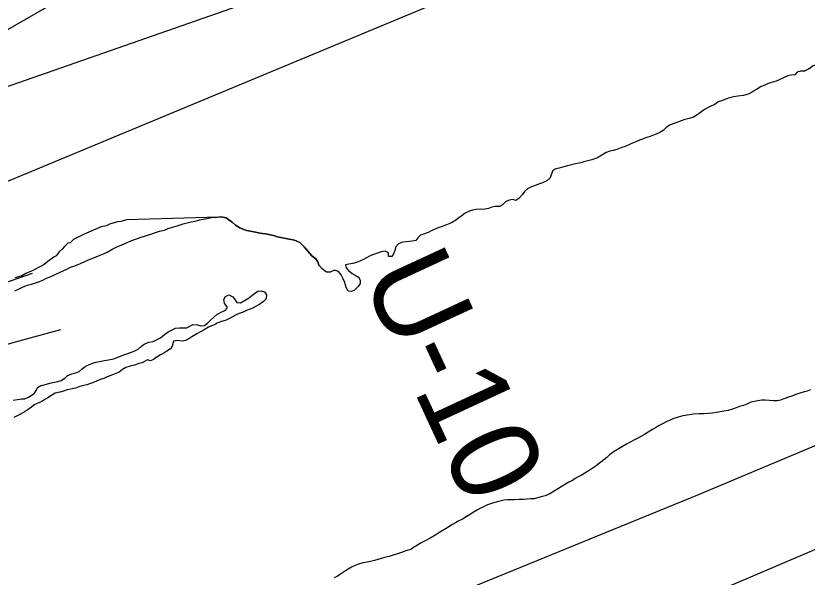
# Model space of a CAD drawing. Extents: x 3187622 to 3225504, y 800805 to 826213.
# Drawn here: x 3218830 to 3219572, y 810970 to 811496 of the extents above; entities that cross this region are included whole.
import ezdxf

# ---------------------------------------------------------------- set-up
doc = ezdxf.new("R2010")
doc.units = 0
for name, color, linetype in [('V-LEVE-TOET', 7, 'Continuous'), ('V-RIVR-RANG-IDEN', 7, 'Continuous'), ('V-SITE-VEGE', 7, 'Continuous'), ('V-SURV-LINE', 7, 'Continuous'), ('V-TOPO-MAJR', 7, 'Continuous'), ('V-TOPO-MINR', 7, 'Continuous'), ('V-TOPO-SHOR', 7, 'Continuous')]:
    doc.layers.add(name, color=color, linetype=linetype)

msp = doc.modelspace()

# ---------------------------------------------------------------- linework, layer by layer
at = {"layer": 'V-LEVE-TOET'}
msp.add_lwpolyline([(3217063.05, 810001.19), (3217225.58, 810084.65), (3217383.55, 810168.32), (3217522.12, 810238.05), (3217691.8, 810310.47), (3217886.73, 810389.43), (3218073.1, 810462.92), (3218259.14, 810545.89), (3218454.46, 810625.79), (3218640.86, 810706.48), (3218833.72, 810788.48), (3219010.03, 810859.74), (3219231.38, 810949.95), (3219469.44, 811047.29), (3219680.35, 811135.83), (3219912.55, 811237.19), (3220136.97, 811336.48), (3220446.09, 811462.51), (3220570.9, 811508.41), (3220724.16, 811557.02), (3220891.09, 811609.92)], dxfattribs=at)
at = {"layer": 'V-SITE-VEGE'}
for points in [[(3219574.66, 811447.34), (3219571.79, 811445.87), (3219569.16, 811444.4), (3219565.77, 811444.55), (3219562.64, 811443.65), (3219560.68, 811441.18), (3219557.16, 811440.68), (3219554.03, 811440.17), (3219550.5, 811438.49), (3219547.23, 811437.07), (3219543.84, 811435.52), (3219540.06, 811434.24), (3219535.49, 811432.82), (3219532.35, 811431.54), (3219528.83, 811430.12), (3219524.52, 811427.4), (3219521.9, 811425.72), (3219518.9, 811423.91), (3219515.9, 811422.62), (3219512.37, 811421.85), (3219507.03, 811421.23), (3219503.12, 811420.59), (3219499.2, 811419.57), (3219495.81, 811418.41), (3219491.76, 811416.87), (3219488.76, 811415.71), (3219485.36, 811413.37), (3219481.83, 811411.83), (3219479.09, 811410.41), (3219475.83, 811408.73), (3219473.34, 811406.66), (3219470.85, 811404.71), (3219467.85, 811402.9), (3219464.71, 811401.22), (3219461.32, 811400.19), (3219457.28, 811399.17), (3219453.75, 811398.01), (3219449.97, 811396.47), (3219443.7, 811394.15), (3219439.65, 811391.43), (3219437.16, 811388.97), (3219433.9, 811387.16), (3219431.02, 811385.87), (3219428.02, 811384.45), (3219424.76, 811383.29), (3219420.58, 811381.88), (3219417.71, 811380.85), (3219414.84, 811379.82), (3219411.44, 811378.27), (3219408.31, 811376.98), (3219405.44, 811375.69), (3219401.26, 811373.89), (3219398.26, 811372.86), (3219393.69, 811371.05), (3219390.16, 811370.16), (3219387.03, 811369.39), (3219383.64, 811368.23), (3219379.46, 811365.64), (3219375.54, 811363.32)], [(3219375.54, 811363.32), (3219370.06, 811361.39), (3219366.27, 811360.36), (3219362.49, 811359.6), (3219359.62, 811358.7), (3219354.66, 811357.55), (3219351.01, 811356.65), (3219347.36, 811355.89), (3219343.96, 811354.86), (3219339.4, 811353.58), (3219336.4, 811352.94), (3219333.52, 811351.26), (3219332.07, 811347.23), (3219330.89, 811344.36), (3219328.01, 811341.77), (3219323.7, 811339.84), (3219320.18, 811338.68), (3219316.39, 811337.13), (3219313.39, 811335.97), (3219309.86, 811334.3), (3219306.85, 811331.57), (3219305.01, 811328.97), (3219301.61, 811325.08), (3219298.86, 811323.27), (3219295.87, 811324.19), (3219292.48, 811323.69), (3219289.08, 811321.88), (3219286.2, 811319.03), (3219283.33, 811317.61), (3219279.68, 811317.75), (3219276.29, 811316.99), (3219273.03, 811315.7), (3219268.59, 811314.94), (3219265.6, 811315.21), (3219261.69, 811314.84), (3219258.16, 811314.2), (3219255.16, 811313.31), (3219251.24, 811311.24), (3219248.37, 811309.17), (3219245.23, 811306.96), (3219242.36, 811304.89), (3219238.43, 811302.43), (3219233.73, 811300.5), (3219229.69, 811298.95), (3219226.04, 811297.67), (3219220.03, 811294.96), (3219216.5, 811293.28), (3219212.19, 811291.61), (3219209.19, 811290.58), (3219206.7, 811288.38), (3219204.87, 811285.65), (3219201.61, 811285.01), (3219198.61, 811284.76), (3219195.48, 811284.39), (3219191.44, 811283.88), (3219188.69, 811282.46), (3219186.21, 811279.74), (3219185.28, 811276.48), (3219183.96, 811273.36), (3219182.39, 811270.63), (3219179.39, 811270.78), (3219179.4, 811274.3), (3219176.29, 811275.87), (3219172.5, 811275.11), (3219168.06, 811273.43), (3219164.41, 811272.28), (3219161.41, 811271.12), (3219158.66, 811269.44), (3219155.27, 811267.5), (3219152.26, 811266.21), (3219149.26, 811265.05), (3219145.87, 811264.16), (3219142.09, 811263.52), (3219138.83, 811262.88), (3219139.72, 811260.01), (3219141.67, 811257.53), (3219145.3, 811254.64), (3219148.03, 811253.07), (3219151.02, 811251.23), (3219152.7, 811248.61), (3219152.56, 811245.49), (3219150.72, 811242.63), (3219147.45, 811239.26), (3219144.58, 811237.96), (3219141.32, 811238.24), (3219139.51, 811241.51), (3219138.36, 811246.2), (3219136.68, 811249.73), (3219134.74, 811253.52), (3219132.41, 811256.53), (3219128.51, 811257.85), (3219124.46, 811256.04), (3219121.2, 811256.06), (3219117.05, 811259.07), (3219114.71, 811262.08), (3219113.55, 811263.69), (3219112.95, 811265.77), (3219111, 811268.52), (3219107.24, 811271.4), (3219100.11, 811279.77), (3219099.1, 811280.73)], [(3219099.1, 811280.73), (3219096.2, 811283.83), (3219093.29, 811285.21), (3219092.78, 811285.39), (3219089.87, 811286.26), (3219086.1, 811287.13), (3219082.84, 811287.66), (3219078.22, 811288.54), (3219075.13, 811289.24), (3219071.37, 811290.29), (3219068.28, 811290.99), (3219064.17, 811291.86), (3219061.09, 811292.39), (3219057.32, 811292.92), (3219052.87, 811293.8), (3219049.61, 811294.33), (3219046.53, 811295.03), (3219042.76, 811296.25), (3219039.85, 811297.46), (3219035.75, 811300.22), (3219032.5, 811302.81), (3219029.6, 811305.05), (3219026.86, 811307.12), (3219022.41, 811308), (3219019.89, 811307.64), (3218933.56, 811305.15), (3218931.5, 811304.34), (3218928.22, 811303.53), (3218924.94, 811303.14), (3218917.56, 811301.12), (3218914.68, 811299.5), (3218909.77, 811298.7), (3218893.75, 811291.81), (3218890.47, 811290.19), (3218883.9, 811286.53), (3218880.61, 811283.68), (3218878.56, 811283.28), (3218875.27, 811280.01), (3218873.21, 811277.57), (3218870.33, 811275.12), (3218867.44, 811271.45), (3218865.39, 811270.22), (3218862.1, 811267.78), (3218859.64, 811266.16), (3218856.35, 811263.3), (3218853.47, 811261.68), (3218844.85, 811257.21), (3218839.1, 811254.78), (3218835.4, 811252.74), (3218832.12, 811251.53), (3218828.84, 811250.73)], [(3218841.41, 811138.66), (3218844.15, 811140.21), (3218847.29, 811142.41), (3218848.74, 811145.14), (3218849.92, 811148.01), (3218853.19, 811149.81), (3218856.19, 811150.45), (3218859.32, 811151.35), (3218862.71, 811152.11), (3218865.84, 811152.88), (3218868.97, 811153.52), (3218872.1, 811154.42), (3218875.63, 811156.62), (3218877.86, 811158.69), (3218882.04, 811160.63), (3218886.08, 811161.65), (3218888.95, 811162.81), (3218891.83, 811165.4), (3218894.71, 811167.48), (3218898.5, 811169.54), (3218901.89, 811170.7), (3218905.15, 811171.73), (3218909.71, 811172.62), (3218912.85, 811173.26), (3218916.5, 811173.89), (3218921.59, 811174.78), (3218925.24, 811176.33), (3218930.85, 811178.39), (3218933.85, 811179.42), (3218938.29, 811181.09), (3218941.17, 811182.12), (3218944.3, 811183.8), (3218947.7, 811186.52), (3218950.06, 811188.46), (3218954.5, 811190.27), (3218958.54, 811191.04), (3218961.67, 811192.58), (3218965.46, 811194.52), (3218968.99, 811197.5), (3218972.65, 811200.09), (3218975.79, 811201.77), (3218979.58, 811203.45), (3218983.22, 811203.69), (3218986.35, 811203.68), (3218990.13, 811203.92), (3218993, 811205.34), (3218995.62, 811206.89), (3219000.18, 811206.74), (3219003.3, 811205.55), (3219006.56, 811206.06), (3219009.44, 811208.26), (3219011.93, 811210.86), (3219015.33, 811213.84), (3219018.33, 811216.43), (3219022.91, 811218.76), (3219026.43, 811220.43), (3219028.27, 811222.9), (3219025.42, 811226.96), (3219024.92, 811230.48), (3219026.23, 811233.34), (3219029.37, 811234.76), (3219033.27, 811233.04), (3219035.08, 811230.43), (3219037.15, 811227.68), (3219040.41, 811227.41), (3219045.63, 811230.38), (3219048.77, 811232.19), (3219051, 811234.27), (3219053.48, 811236.08), (3219056.75, 811238.15), (3219059.75, 811238.66), (3219063, 811237.47), (3219064.94, 811234.72), (3219064.53, 811231.08), (3219062.05, 811228.48), (3219058.52, 811226.02), (3219055.25, 811224.21), (3219052.38, 811222.66), (3219049.5, 811221.24), (3219045.98, 811219.96), (3219042.98, 811218.67), (3219039.19, 811217.12), (3219035.79, 811215.57), (3219032.79, 811214.28), (3219030.05, 811212.73), (3219026.91, 811211.05), (3219021.69, 811209.51)], [(3219021.69, 811209.51), (3219018.69, 811208.22), (3219016.08, 811206.67), (3219013.21, 811205.64), (3219010.33, 811204.48), (3219006.41, 811202.02), (3219002.75, 811200.21), (3218999.36, 811198.28), (3218994.91, 811195.43), (3218991.91, 811193.62), (3218988.9, 811192.07), (3218985.77, 811191.43), (3218981.35, 811192.1), (3218977.56, 811191.34), (3218976.24, 811186.78), (3218974.66, 811184.05), (3218971.27, 811181.85), (3218968.39, 811180.17), (3218965.39, 811178.36), (3218961.47, 811175.9), (3218958.85, 811174.22), (3218956.11, 811172.93), (3218953.12, 811173.72), (3218948.15, 811170.88), (3218945.15, 811170.24), (3218940.97, 811168.96), (3218936.8, 811167.81), (3218932.88, 811166.65), (3218929.75, 811164.71), (3218926.48, 811162.12), (3218923.61, 811160.96), (3218920.21, 811159.67), (3218915.25, 811157.74), (3218912.12, 811156.45), (3218908.85, 811155.29), (3218904.68, 811153.62), (3218900.5, 811151.81), (3218896.32, 811150.27), (3218891.89, 811149.38), (3218888.62, 811148.35), (3218885.62, 811147.32), (3218881.32, 811146.43), (3218877.67, 811145.66), (3218874.4, 811144.51), (3218870.88, 811143.61), (3218866.57, 811142.46), (3218863.57, 811140.77), (3218860.3, 811138.45), (3218857.43, 811136.89), (3218853.51, 811134.57), (3218849.72, 811132.76), (3218846.85, 811131.47), (3218844.23, 811129.53), (3218841.1, 811127.2), (3218838.48, 811125.51), (3218833.91, 811122.93), (3218831.04, 811121.38), (3218827.9, 811119.83)], [(3218827.06, 811135.99), (3218831.1, 811136.75), (3218835.02, 811137.13), (3218838.02, 811137.37), (3218841.41, 811138.66)]]:
    msp.add_lwpolyline(points, dxfattribs=at)
at = {"layer": 'V-SURV-LINE'}
msp.add_lwpolyline([(3217607.42, 810155.47), (3220449.66, 811366.92)], dxfattribs=at)
at = {"layer": 'V-TOPO-MAJR'}
msp.add_lwpolyline([(3218871.4, 811202.05), (3218829.08, 811190.39), (3218811.58, 811185.48), (3218794.11, 811180.47), (3218776.68, 811175.31), (3218759.28, 811170.05), (3218744.37, 811165.47), (3218734.63, 811162.04), (3218725.11, 811158.12), (3218715.93, 811153.46), (3218706.98, 811148.3), (3218704.24, 811146.57), (3218694.22, 811139.98), (3218684.38, 811133.15), (3218674.81, 811125.95), (3218673.7, 811125.07)], dxfattribs=at)
at = {"layer": 'V-TOPO-MINR'}
for points in [[(3218807.17, 811475.15), (3219404.43, 811819.12), (3219408.76, 811821.28), (3219413.14, 811823.36), (3219417.54, 811825.38), (3219424.99, 811828.71), (3219426.75, 811829.49), (3219430.29, 811831.02), (3219432.06, 811831.77), (3219474.12, 811849.49), (3219497.06, 811858.7), (3219520.18, 811867.41), (3219543.58, 811875.34), (3219567.17, 811882.76), (3220102.78, 812041.53)], [(3218698.6, 811387.33), (3219085.09, 811522.41), (3219152.18, 811546.29), (3219219.08, 811570.67), (3219285.69, 811595.81), (3219352.12, 811621.46), (3219426.37, 811650.61), (3219455.37, 811662.44), (3219484.14, 811674.78), (3219512.58, 811687.87), (3219540.8, 811701.46), (3219681.32, 811771.46)], [(3219594.69, 811662.03), (3219543.85, 811639.38), (3219457.12, 811600.59), (3219449.64, 811597.34), (3219442.12, 811594.18), (3219434.54, 811591.18), (3219426.91, 811588.27), (3219419.26, 811585.44), (3219411.6, 811582.61), (3219403.95, 811579.77), (3219396.29, 811576.93), (3219365.95, 811565.68), (3219343.17, 811557.08), (3219320.47, 811548.3), (3219297.87, 811539.26), (3219275.34, 811530.04), (3218732.55, 811304.16), (3218708.64, 811294.17), (3218684.75, 811284.13), (3218660.88, 811274.03), (3218637.04, 811263.87), (3218570.4, 811235.37)], [(3218845.03, 811254.9), (3218776.56, 811231.07), (3218743.24, 811218.47), (3218710.44, 811204.72), (3218678.42, 811189.26), (3218646.91, 811172.65), (3218632.53, 811164.57)]]:
    msp.add_lwpolyline(points, dxfattribs=at)
at = {"layer": 'V-TOPO-SHOR'}
for points in [[(3219569.16, 811444.4), (3219571.79, 811445.87), (3219574.66, 811447.34), (3219577.27, 811449.53), (3219580.39, 811450.53), (3219584.21, 811452.01), (3219587.56, 811453.48), (3219590.43, 811454.71), (3219593.79, 811454.99), (3219596.67, 811455.5), (3219599.79, 811455.77), (3219600.36, 811456.71)], [(3219569.16, 811444.4), (3219565.77, 811444.55), (3219562.64, 811443.65), (3219560.68, 811441.18), (3219557.16, 811440.68), (3219554.03, 811440.17), (3219550.5, 811438.49), (3219547.23, 811437.07), (3219543.84, 811435.52), (3219540.06, 811434.24), (3219535.49, 811432.82), (3219532.35, 811431.54), (3219528.83, 811430.12), (3219524.52, 811427.4), (3219521.9, 811425.72), (3219518.9, 811423.91), (3219515.9, 811422.62), (3219512.37, 811421.85), (3219507.03, 811421.23), (3219503.12, 811420.59), (3219499.2, 811419.57), (3219495.81, 811418.41), (3219491.76, 811416.87), (3219488.76, 811415.71), (3219485.36, 811413.38), (3219481.83, 811411.83), (3219479.09, 811410.41), (3219475.83, 811408.73), (3219473.34, 811406.66), (3219470.85, 811404.71), (3219467.85, 811402.9), (3219464.71, 811401.22), (3219461.32, 811400.19), (3219457.28, 811399.17), (3219453.75, 811398.01), (3219449.97, 811396.47), (3219443.7, 811394.15), (3219439.65, 811391.43), (3219437.16, 811388.97), (3219433.9, 811387.16), (3219431.02, 811385.87), (3219428.02, 811384.45), (3219424.76, 811383.29), (3219420.58, 811381.88), (3219417.71, 811380.85), (3219414.84, 811379.82), (3219411.44, 811378.27), (3219408.31, 811376.98), (3219405.44, 811375.69), (3219401.26, 811373.89), (3219398.26, 811372.86), (3219393.69, 811371.05), (3219390.17, 811370.16), (3219387.04, 811369.39), (3219383.64, 811368.23), (3219379.46, 811365.64), (3219375.54, 811363.32), (3219370.06, 811361.39), (3219366.27, 811360.36), (3219362.49, 811359.6), (3219359.62, 811358.7), (3219354.66, 811357.55), (3219351.01, 811356.65), (3219347.36, 811355.89), (3219343.96, 811354.86), (3219339.4, 811353.58), (3219336.4, 811352.94), (3219333.52, 811351.26), (3219332.07, 811347.23), (3219330.89, 811344.36), (3219328.01, 811341.77), (3219323.7, 811339.84), (3219320.18, 811338.68), (3219316.39, 811337.13), (3219313.39, 811335.97), (3219309.86, 811334.3), (3219306.85, 811331.57), (3219305.01, 811328.97), (3219301.61, 811325.08), (3219298.86, 811323.27), (3219295.87, 811324.19), (3219292.48, 811323.69), (3219289.08, 811321.88), (3219286.2, 811319.03), (3219283.33, 811317.61), (3219279.68, 811317.75), (3219276.29, 811316.99), (3219273.03, 811315.7), (3219268.59, 811314.94), (3219265.6, 811315.21), (3219261.69, 811314.84), (3219258.16, 811314.2), (3219255.16, 811313.31), (3219251.24, 811311.24), (3219248.37, 811309.17), (3219245.23, 811306.96), (3219242.36, 811304.89), (3219238.43, 811302.43), (3219233.73, 811300.5), (3219229.69, 811298.95), (3219226.03, 811297.67)], [(3218828.67, 811238.58), (3218832.79, 811240.28), (3218836.58, 811242.15), (3218840.7, 811243.84), (3218844.48, 811244.85), (3218848.08, 811246.04), (3218851.86, 811247.22), (3218854.95, 811248.41), (3218858.56, 811250.28), (3218862, 811251.8), (3218865.78, 811253.67), (3218871.79, 811256.39), (3218874.71, 811257.75), (3218878.15, 811259.27), (3218880.9, 811260.63), (3218883.99, 811261.65), (3218887.25, 811263.01), (3218890.18, 811264.19), (3218894.99, 811266.23), (3218899.45, 811268.09), (3218905.12, 811270.47), (3218908.73, 811271.99), (3218911.82, 811273.35), (3218915.26, 811274.88), (3218920.59, 811277.77), (3218924.54, 811279.81), (3218928.32, 811281.51), (3218934.68, 811284.22), (3218940, 811286.43), (3218942.92, 811287.27), (3218946.19, 811288.63), (3218957.35, 811292.01), (3218961.47, 811293.7), (3218964.39, 811294.38), (3218969.02, 811295.39), (3218972.63, 811296.91), (3218976.58, 811298.26), (3218981.04, 811299.62), (3218986.54, 811301.48), (3218990.49, 811302.15), (3218994.26, 811303.16), (3218997.87, 811304), (3219001.99, 811305.18), (3219007.14, 811306.18), (3219010.23, 811306.68), (3219012.11, 811307.02), (3219013.32, 811307.19), (3219018.97, 811307.5), (3219022.41, 811308), (3219026.86, 811307.12), (3219029.6, 811305.05), (3219032.5, 811302.81), (3219035.75, 811300.22), (3219039.85, 811297.46), (3219042.76, 811296.25), (3219046.53, 811295.03), (3219049.61, 811294.33), (3219052.86, 811293.8), (3219057.32, 811292.92), (3219061.09, 811292.39), (3219064.17, 811291.86), (3219068.28, 811290.99), (3219071.37, 811290.29), (3219075.13, 811289.24), (3219078.22, 811288.54), (3219082.84, 811287.66), (3219086.1, 811287.13), (3219089.87, 811286.26), (3219092.78, 811285.39), (3219093.29, 811285.21), (3219096.2, 811283.83), (3219099.1, 811280.73), (3219100.11, 811279.77)], [(3219226.03, 811297.67), (3219220.03, 811294.96), (3219216.5, 811293.28), (3219212.19, 811291.61), (3219209.19, 811290.58), (3219206.7, 811288.38), (3219204.87, 811285.65), (3219201.61, 811285.01), (3219198.61, 811284.76), (3219195.48, 811284.39), (3219191.44, 811283.88), (3219188.69, 811282.46), (3219186.21, 811279.74), (3219185.28, 811276.48), (3219183.96, 811273.36), (3219182.39, 811270.63), (3219179.39, 811270.78), (3219179.4, 811274.3), (3219176.29, 811275.87), (3219172.5, 811275.11), (3219168.06, 811273.43), (3219164.41, 811272.28), (3219161.41, 811271.12), (3219158.66, 811269.44), (3219155.27, 811267.5), (3219152.26, 811266.21), (3219149.26, 811265.05), (3219145.87, 811264.15), (3219142.09, 811263.52), (3219138.83, 811262.88), (3219139.72, 811260.01), (3219141.67, 811257.53), (3219145.3, 811254.64), (3219148.03, 811253.07), (3219151.02, 811251.23), (3219152.7, 811248.61), (3219152.56, 811245.49), (3219150.72, 811242.63), (3219147.45, 811239.26), (3219144.58, 811237.96), (3219141.32, 811238.24), (3219139.51, 811241.51), (3219138.36, 811246.2), (3219136.68, 811249.73), (3219134.74, 811253.52), (3219132.41, 811256.53), (3219128.51, 811257.85), (3219124.46, 811256.04), (3219121.2, 811256.06), (3219117.05, 811259.07), (3219114.71, 811262.08), (3219113.55, 811263.69)], [(3219100.11, 811279.77), (3219107.24, 811271.4), (3219111, 811268.52), (3219112.95, 811265.77), (3219113.55, 811263.69)], [(3218841.41, 811138.66), (3218844.15, 811140.21), (3218847.29, 811142.41), (3218848.74, 811145.14), (3218849.92, 811148.01), (3218853.19, 811149.81), (3218856.19, 811150.45), (3218859.32, 811151.35), (3218862.71, 811152.11), (3218865.84, 811152.88), (3218868.97, 811153.52), (3218872.1, 811154.42), (3218875.63, 811156.62), (3218877.86, 811158.69), (3218882.04, 811160.63), (3218886.08, 811161.65), (3218888.95, 811162.81), (3218891.83, 811165.4), (3218894.71, 811167.48), (3218898.5, 811169.54), (3218901.89, 811170.7), (3218905.15, 811171.73), (3218909.71, 811172.62), (3218912.85, 811173.26), (3218916.5, 811173.89), (3218921.59, 811174.78), (3218925.24, 811176.33), (3218930.85, 811178.39), (3218933.85, 811179.42), (3218938.29, 811181.09), (3218941.17, 811182.12), (3218944.3, 811183.8), (3218947.7, 811186.52), (3218950.06, 811188.46), (3218954.5, 811190.27), (3218958.54, 811191.03), (3218961.67, 811192.58), (3218965.46, 811194.52), (3218968.99, 811197.5), (3218972.65, 811200.09), (3218975.79, 811201.77), (3218979.58, 811203.45), (3218983.22, 811203.69), (3218986.35, 811203.68), (3218990.13, 811203.92), (3218993, 811205.34), (3218995.62, 811206.89), (3219000.18, 811206.74), (3219003.3, 811205.55), (3219006.56, 811206.06), (3219009.44, 811208.26), (3219011.93, 811210.86), (3219015.33, 811213.84), (3219018.33, 811216.43), (3219022.91, 811218.76), (3219026.43, 811220.43), (3219028.27, 811222.9), (3219025.42, 811226.96), (3219024.92, 811230.48), (3219026.23, 811233.34), (3219029.37, 811234.76), (3219033.27, 811233.04), (3219035.08, 811230.43), (3219037.15, 811227.68), (3219040.41, 811227.41), (3219045.63, 811230.38), (3219048.77, 811232.19), (3219051, 811234.27), (3219053.48, 811236.08), (3219056.75, 811238.15), (3219059.75, 811238.66), (3219063, 811237.47), (3219064.94, 811234.72), (3219064.53, 811231.08), (3219062.05, 811228.48), (3219058.52, 811226.02), (3219055.25, 811224.21), (3219052.38, 811222.66), (3219049.5, 811221.24), (3219045.98, 811219.96), (3219042.98, 811218.67), (3219039.19, 811217.12), (3219035.79, 811215.57), (3219032.79, 811214.28), (3219030.05, 811212.73), (3219026.91, 811211.05), (3219021.69, 811209.51)], [(3219021.69, 811209.51), (3219018.69, 811208.22), (3219016.08, 811206.67), (3219013.21, 811205.64), (3219010.33, 811204.48), (3219006.41, 811202.02), (3219002.75, 811200.21), (3218999.36, 811198.28), (3218994.91, 811195.43), (3218991.91, 811193.62), (3218988.9, 811192.07), (3218985.77, 811191.43), (3218981.35, 811192.1), (3218977.56, 811191.34), (3218976.24, 811186.78), (3218974.66, 811184.05), (3218971.27, 811181.85), (3218968.39, 811180.17), (3218965.39, 811178.36), (3218961.46, 811175.9), (3218958.85, 811174.22), (3218956.11, 811172.93), (3218953.12, 811173.72), (3218948.15, 811170.88), (3218945.15, 811170.24), (3218940.97, 811168.96), (3218936.8, 811167.81), (3218932.88, 811166.65), (3218929.75, 811164.71), (3218926.48, 811162.12), (3218923.61, 811160.96), (3218920.21, 811159.67), (3218915.25, 811157.74), (3218912.12, 811156.45), (3218908.85, 811155.29), (3218904.68, 811153.62), (3218900.5, 811151.81), (3218896.32, 811150.27), (3218891.89, 811149.38), (3218888.62, 811148.35), (3218885.62, 811147.32), (3218881.32, 811146.43), (3218877.67, 811145.66), (3218874.4, 811144.51), (3218870.88, 811143.61), (3218866.58, 811142.46), (3218863.57, 811140.77), (3218860.3, 811138.45), (3218857.43, 811136.89), (3218853.51, 811134.57), (3218849.72, 811132.76), (3218846.85, 811131.47), (3218844.23, 811129.53), (3218841.1, 811127.2), (3218838.48, 811125.51), (3218833.91, 811122.93), (3218831.04, 811121.38), (3218827.9, 811119.83)], [(3219575.27, 811145.59), (3219572.01, 811144.58), (3219568.23, 811143.57), (3219565.14, 811142.56), (3219561.53, 811141.2), (3219557.58, 811139.67), (3219554.66, 811138.66), (3219550.2, 811137.31), (3219547.1, 811136.12), (3219544.02, 811135.45), (3219540.58, 811135.46), (3219536.64, 811135.83), (3219532.7, 811136.02), (3219529.44, 811135.86), (3219525.84, 811135.36), (3219522.58, 811134.86), (3219519.15, 811134.02), (3219515.54, 811132.32), (3219512.45, 811131.14), (3219508.5, 811129.95), (3219505.58, 811128.94), (3219502.14, 811127.58), (3219497.85, 811126.4)], [(3218827.06, 811135.99), (3218831.1, 811136.75), (3218835.02, 811137.13), (3218838.02, 811137.37), (3218841.41, 811138.66)], [(3219497.85, 811126.4), (3219493.9, 811125.56), (3219487.38, 811124.39), (3219483.26, 811123.89), (3219479.66, 811123.57), (3219475.37, 811123.24), (3219470.74, 811123.27), (3219465.6, 811122.78), (3219461.65, 811122.28), (3219455.47, 811121.28), (3219451.18, 811119.92), (3219446.2, 811118.58), (3219442.94, 811117.05), (3219439.84, 811115.52), (3219437.09, 811114.16), (3219432.62, 811111.78), (3219429.7, 811109.91), (3219426.95, 811108.55), (3219423, 811105.99), (3219419.56, 811103.78), (3219416.63, 811102.08), (3219413.71, 811100.72), (3219410.62, 811099.02), (3219405.98, 811096.64), (3219402.71, 811094.77), (3219397.21, 811091.71), (3219394.29, 811089.66), (3219390.16, 811087.11), (3219386.72, 811084.72), (3219384.31, 811082.33), (3219381.38, 811079.95), (3219378.46, 811077.73), (3219374.15, 811074.49), (3219370.54, 811071.94), (3219367.62, 811069.89), (3219363.66, 811067.51), (3219360.05, 811065.47), (3219357.3, 811063.94), (3219354.55, 811062.58), (3219351.8, 811060.71), (3219348.53, 811059.01), (3219345.27, 811057.14), (3219342.35, 811055.44), (3219338.73, 811053.22), (3219335.81, 811051.35), (3219333.06, 811049.65), (3219329.96, 811047.95), (3219326.36, 811046.25), (3219322.41, 811045.24), (3219319.15, 811044.39), (3219316.06, 811043.38), (3219312.8, 811043.4), (3219309.19, 811043.07), (3219306.11, 811042.91), (3219301.82, 811042.93), (3219297.53, 811042.61), (3219294.45, 811042.62), (3219290.84, 811042.46), (3219287.59, 811042.14), (3219282.61, 811040.96), (3219279.18, 811040.12), (3219275.91, 811039.1), (3219272.13, 811037.92), (3219268.35, 811036.05), (3219265.6, 811034.69), (3219262.68, 811033.16), (3219259.76, 811031.29), (3219255.29, 811028.57), (3219252.19, 811026.52), (3219248.58, 811024.48), (3219244.8, 811022.44), (3219242.05, 811020.91), (3219239.3, 811019.38), (3219236.03, 811017.34), (3219231.9, 811014.61), (3219228.12, 811012.4), (3219222.1, 811008.66), (3219219.01, 811006.79), (3219212.99, 811003.72), (3219209.9, 811002.2), (3219206.46, 810999.98), (3219202.85, 810997.77), (3219200.27, 810996.07), (3219195.63, 810994.55), (3219191.51, 810993.02), (3219187.73, 810991.84), (3219184.47, 810990.99), (3219179.83, 810989.47), (3219176.91, 810988.63), (3219172.28, 810987.45), (3219169.36, 810986.43), (3219166.27, 810985.76), (3219162.32, 810984.58), (3219159.23, 810984.08), (3219155.63, 810983.58), (3219152.02, 810982.57), (3219148.76, 810981.38), (3219144.64, 810979.35), (3219141.54, 810977.64), (3219137.93, 810975.43), (3219134.15, 810972.88)], [(3219134.15, 810972.88), (3219131.22, 810970.66), (3219128.3, 810969.3)]]:
    msp.add_lwpolyline(points, dxfattribs=at)

# ---------------------------------------------------------------- texts
at = {"layer": 'V-RIVR-RANG-IDEN'}
msp.add_text('U-10', height=83, rotation=294.8504, dxfattribs=at).set_placement((3219153.17, 811252.19))

doc.saveas('drawing.dxf')
